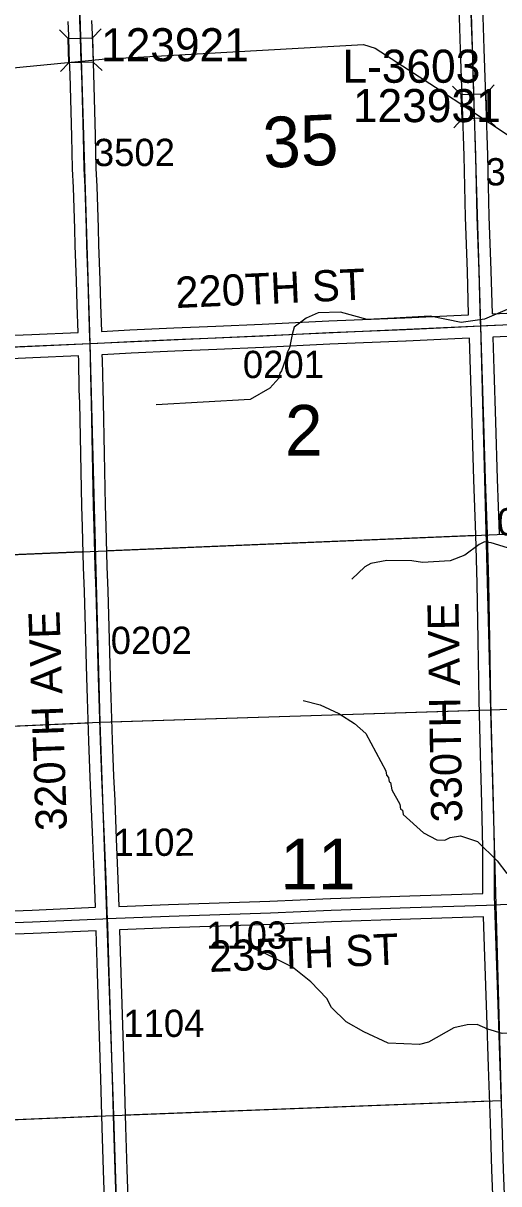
# Model space of a CAD drawing. Extents: x 128.7 to 185.5, y -21.4 to 12.6.
# Drawn here: x 156.014 to 157.235, y -9.139 to -6.159 of the extents above; entities that cross this region are included whole.
import ezdxf

# ---------------------------------------------------------------- set-up
doc = ezdxf.new("R2010")
doc.units = 0
for name, color, linetype in [('tdCoHydroRiver', 7, 'Continuous'), ('tdCoSecRdNmbr', 7, 'Continuous'), ('tdCoSecRdTxt', 7, 'Continuous'), ('tdCoSecRteBand', 7, 'Continuous'), ('tdCoSecRteCL', 7, 'Continuous'), ('tdCoSectLine', 7, 'Continuous'), ('tdCoSectLinePart', 7, 'Continuous'), ('tdCoSectNmbr', 7, 'Continuous'), ('tdCoStrucSec', 7, 'Continuous'), ('tdCoStrucSecCoName', 7, 'Continuous'), ('tdCoStrucSecFHWANum', 7, 'Continuous'), ('tdCoSurfAsphalt', 7, 'Continuous'), ('tdCoSurfConc', 7, 'Continuous'), ('tdCoSurfGravel', 7, 'Continuous'), ('tdCoTwpBndry', 7, 'Continuous'), ('tdCoTwpBndryShd', 7, 'Continuous')]:
    doc.layers.add(name, color=color, linetype=linetype)

msp = doc.modelspace()

# ---------------------------------------------------------------- linework, layer by layer
at = {"layer": 'tdCoHydroRiver'}
for points in [[(155.9786, -6.2747), (156.2161, -6.252), (156.8871, -6.2137), (156.9174, -6.2237), (157.0726, -6.3239), (157.2585, -6.4467), (157.3229, -6.4822), (157.3931, -6.5034), (157.419, -6.523), (157.4387, -6.5444), (157.4722, -6.5542), (157.518, -6.5542)], [(157.3022, -6.8744), (157.198, -6.9192), (157.1384, -6.9276), (157.0589, -6.9115), (156.9659, -6.9164), (156.8966, -6.9205), (156.8281, -6.9009), (156.7713, -6.9029), (156.7402, -6.9166), (156.7095, -6.9398), (156.7039, -6.959), (156.6972, -6.9924), (156.6913, -7.0052), (156.6872, -7.0227), (156.6772, -7.0515), (156.6727, -7.0579), (156.67, -7.0707), (156.6472, -7.0967), (156.5962, -7.1254), (156.3552, -7.1388)], [(157.9514, -7.5062), (157.9026, -7.5079), (157.5045, -7.5427), (157.4874, -7.5512), (157.4737, -7.5659), (157.4583, -7.5744), (157.4064, -7.5809), (157.365, -7.5698), (157.3312, -7.5521), (157.3036, -7.5294), (157.2681, -7.5101), (157.2154, -7.4931), (157.198, -7.4905), (157.184, -7.4974), (157.1472, -7.5255), (157.1098, -7.5395), (157.0389, -7.5436), (157.0119, -7.5398), (156.9472, -7.539), (156.9064, -7.5468), (156.8909, -7.5552), (156.8573, -7.5864)], [(156.7328, -7.8986), (156.7758, -7.9097), (156.8239, -7.9317), (156.8643, -7.9571), (156.8936, -7.9829), (156.9444, -8.0789), (156.9464, -8.0899), (156.9514, -8.096), (156.9533, -8.107), (156.9565, -8.1085), (156.9604, -8.1273), (156.9806, -8.1644), (156.9827, -8.177), (156.9875, -8.1799), (156.9895, -8.1909), (157.0417, -8.238), (157.0755, -8.2557), (157.096, -8.2566), (157.11, -8.2497), (157.1366, -8.2456), (157.1798, -8.2599), (157.2305, -8.3101), (157.2553, -8.3424)], [(157.8762, -8.5774), (157.8622, -8.5843), (157.8009, -8.5912), (157.7703, -8.6175), (157.7438, -8.628), (157.7156, -8.6337), (157.5362, -8.6496), (157.2606, -8.7526), (157.2432, -8.7532), (157.2065, -8.7419), (157.1793, -8.7303), (157.154, -8.7312), (157.1196, -8.7387), (157.0546, -8.7758), (157.0311, -8.7813), (156.9505, -8.7779), (156.8879, -8.7486), (156.8428, -8.7234), (156.8052, -8.6868), (156.7933, -8.6636), (156.7523, -8.6208), (156.7052, -8.5831), (156.6232, -8.5418), (156.5977, -8.5333)]]:
    msp.add_lwpolyline(points, dxfattribs=at)
at = {"layer": 'tdCoSecRteBand'}
for points in [[(156.2144, -6.9505), (156.2875, -6.9468), (156.2876, -6.9468), (156.2876, -6.9468), (156.4001, -6.9416), (156.4001, -6.9416), (156.4002, -6.9416), (156.5082, -6.9369), (156.5082, -6.9369), (156.5082, -6.9369), (156.6275, -6.932), (156.7981, -6.9239), (156.7982, -6.9239), (156.7983, -6.9239), (156.9939, -6.916), (157.1193, -6.9096), (157.1194, -6.9096), (157.1195, -6.9096), (157.157, -6.9079), (157.1574, -6.9079), (157.1574, -6.9075), (157.1574, -6.9075), (157.1541, -6.7967), (157.1492, -6.6574), (157.1492, -6.6572), (157.1492, -6.6571), (157.1455, -6.5001), (157.1413, -6.3732), (157.1413, -6.3732), (157.1413, -6.3732), (157.1369, -6.227), (157.1324, -6.0894)], [(157.1924, -6.0875), (157.1968, -6.2251), (157.1968, -6.2251), (157.1968, -6.2251), (157.2013, -6.3713), (157.2055, -6.4983), (157.2055, -6.4984), (157.2055, -6.4986), (157.2092, -6.6555), (157.2141, -6.7946), (157.2141, -6.7947), (157.2141, -6.7948), (157.2174, -6.9052)], [(155.9223, -6.9633), (156.0357, -6.9584), (156.1544, -6.9532), (156.1523, -6.8836), (156.1522, -6.8835), (156.1522, -6.8835), (156.1505, -6.821), (156.1471, -6.7304), (156.1471, -6.7303), (156.1471, -6.7301), (156.1458, -6.687), (156.1424, -6.5809), (156.1404, -6.5335), (156.1404, -6.5332), (156.1404, -6.5328), (156.1387, -6.4499), (156.1365, -6.3865), (156.1365, -6.3864), (156.1365, -6.3863), (156.134, -6.2907), (156.132, -6.2364), (156.132, -6.2363), (156.132, -6.2361), (156.1308, -6.1907), (156.1293, -6.1547)], [(156.1893, -6.1524), (156.1908, -6.1885), (156.1908, -6.1887), (156.1908, -6.1889), (156.192, -6.2344), (156.194, -6.2887), (156.194, -6.2889), (156.194, -6.289), (156.1964, -6.3846), (156.1987, -6.4481), (156.1987, -6.4483), (156.1987, -6.4485), (156.2004, -6.5313), (156.2023, -6.5786), (156.2024, -6.5787), (156.2024, -6.5788), (156.2058, -6.6851), (156.2058, -6.6852), (156.2058, -6.6852), (156.207, -6.7283), (156.2105, -6.8189), (156.2105, -6.819), (156.2105, -6.8192), (156.2122, -6.8818), (156.2144, -6.9505)], [(157.2174, -6.9052), (157.3681, -6.8985)], [(156.2592, -8.4269), (156.387, -8.4223), (156.3871, -8.4223), (156.3871, -8.4223), (156.6471, -8.4134), (156.8031, -8.4067), (156.8032, -8.4067), (156.8034, -8.4067), (157.0063, -8.3998), (157.0064, -8.3998), (157.0064, -8.3998), (157.1938, -8.3937), (157.1938, -8.3936), (157.1941, -8.3936), (157.1938, -8.2767), (157.1914, -8.1629), (157.1879, -8.0367), (157.1879, -8.0366), (157.1879, -8.0366), (157.1847, -7.8977), (157.1847, -7.8977), (157.1847, -7.8976), (157.1817, -7.743), (157.1817, -7.7429), (157.1817, -7.7429), (157.1795, -7.5978), (157.1758, -7.4726), (157.1709, -7.3319), (157.1709, -7.3318), (157.1709, -7.3317), (157.1667, -7.1851), (157.1618, -7.0495), (157.1618, -7.0495), (157.1618, -7.0494), (157.1593, -6.9679), (157.1223, -6.9695), (156.9968, -6.9759), (156.9967, -6.9759), (156.9965, -6.9759), (156.8008, -6.9838), (156.6303, -6.992), (156.6302, -6.992), (156.6301, -6.992), (156.5107, -6.9969), (156.4028, -7.0016), (156.2905, -7.0067), (156.2165, -7.0105), (156.2165, -7.0105), (156.2159, -7.0105), (156.2159, -7.0112), (156.2162, -7.0235), (156.2162, -7.0236), (156.2162, -7.0236), (156.2177, -7.0989), (156.2186, -7.1323), (156.2186, -7.1324), (156.2186, -7.1325), (156.2216, -7.264), (156.2216, -7.264), (156.2216, -7.264), (156.2243, -7.3979), (156.2255, -7.4505), (156.2287, -7.5545), (156.2307, -7.6166), (156.2307, -7.6167), (156.2307, -7.6167), (156.2332, -7.7102), (156.2366, -7.8371), (156.2384, -7.8908), (156.2421, -8.0004), (156.2457, -8.0925), (156.2485, -8.1548), (156.2485, -8.1549), (156.2485, -8.155), (156.2522, -8.2538), (156.2568, -8.3572), (156.2568, -8.3574), (156.2569, -8.3576), (156.2592, -8.4269)], [(157.3707, -6.9584), (157.2192, -6.9652), (157.2217, -7.0474), (157.2267, -7.183), (157.2267, -7.1831), (157.2267, -7.1832), (157.2309, -7.3299), (157.2358, -7.4706)], [(155.9184, -8.441), (156.0367, -8.4363), (156.1991, -8.4292), (156.1991, -8.4291), (156.1992, -8.4291), (156.1992, -8.429), (156.1992, -8.429), (156.1969, -8.3598), (156.1922, -8.2564), (156.1922, -8.2563), (156.1922, -8.2561), (156.1885, -8.1573), (156.1858, -8.095), (156.1858, -8.095), (156.1858, -8.0949), (156.1821, -8.0027), (156.1821, -8.0026), (156.1821, -8.0025), (156.1784, -7.8928), (156.1784, -7.8928), (156.1784, -7.8927), (156.1767, -7.839), (156.1767, -7.8389), (156.1767, -7.8388), (156.1732, -7.7118), (156.1732, -7.7118), (156.1732, -7.7118), (156.1707, -7.6184), (156.1688, -7.5563), (156.1688, -7.5563), (156.1688, -7.5563), (156.1656, -7.4522), (156.1656, -7.4521), (156.1656, -7.452), (156.1643, -7.3993), (156.1643, -7.3992), (156.1643, -7.3992), (156.1616, -7.2653), (156.1587, -7.134), (156.1577, -7.1005), (156.1577, -7.1004), (156.1577, -7.1003), (156.1562, -7.0248), (156.1559, -7.0132), (156.0383, -7.0183), (156.0383, -7.0183), (156.0383, -7.0183), (155.9248, -7.0233)], [(157.2222, -9.2327), (157.2173, -9.1036), (157.2173, -9.1035), (157.2173, -9.1034), (157.2133, -8.9823), (157.2086, -8.8386), (157.2039, -8.705), (157.2039, -8.7049), (157.2039, -8.7049), (157.199, -8.5552), (157.199, -8.5552), (157.199, -8.5552), (157.1957, -8.4536), (157.0084, -8.4598), (156.8055, -8.4667), (156.6496, -8.4733), (156.6494, -8.4733), (156.6493, -8.4733), (156.3892, -8.4822), (156.2612, -8.4869), (156.2612, -8.4869), (156.2612, -8.4869), (156.2645, -8.5971), (156.2645, -8.5972), (156.2645, -8.5972), (156.2684, -8.7318), (156.2729, -8.8678), (156.2729, -8.8679), (156.2729, -8.8679), (156.2766, -8.9925), (156.2766, -8.9925), (156.2766, -8.9925), (156.2798, -9.1027), (156.2847, -9.252)], [(156.2248, -9.254), (156.2198, -9.1046), (156.2198, -9.1045), (156.2198, -9.1045), (156.2166, -8.9942), (156.2129, -8.8698), (156.2085, -8.7337), (156.2085, -8.7336), (156.2085, -8.7336), (156.2045, -8.5989), (156.2012, -8.4892), (156.0393, -8.4963), (156.0392, -8.4963), (156.0391, -8.4963), (155.9209, -8.501)]]:
    msp.add_lwpolyline(points, dxfattribs=at)
at = {"layer": 'tdCoSecRteCL'}
for points in [[(157.1883, -6.9365), (157.1881, -6.9276), (157.1841, -6.7957), (157.1792, -6.6563), (157.1755, -6.4993), (157.1713, -6.3723), (157.1669, -6.226), (157.1624, -6.0884), (157.159, -5.9589), (157.1582, -5.9339)], [(156.1852, -6.9819), (156.1849, -6.9699), (156.1822, -6.8826), (156.1805, -6.82), (156.1771, -6.7293), (156.1758, -6.6861), (156.1724, -6.5798), (156.1704, -6.5322), (156.1687, -6.4491), (156.1665, -6.3855), (156.164, -6.2898), (156.162, -6.2353), (156.1608, -6.1897), (156.1593, -6.1534), (156.1573, -6.0886), (156.1549, -5.9912), (156.154, -5.9696)], [(157.1883, -6.9365), (157.2034, -6.9358), (157.3694, -6.9284), (157.4772, -6.9238), (157.5726, -6.9198), (157.7169, -6.9139), (157.8473, -6.9072), (157.9827, -6.9008), (158.1238, -6.8949), (158.1864, -6.8922)], [(156.1852, -6.9819), (156.2054, -6.981), (156.289, -6.9768), (156.4015, -6.9716), (156.5095, -6.9669), (156.6288, -6.962), (156.7995, -6.9538), (156.9953, -6.946), (157.1208, -6.9395), (157.1883, -6.9365)], [(157.2248, -8.4226), (157.2241, -8.4013), (157.2238, -8.2763), (157.2214, -8.1621), (157.2179, -8.0359), (157.2147, -7.897), (157.2117, -7.7424), (157.2095, -7.5972), (157.2058, -7.4716), (157.2009, -7.3308), (157.1967, -7.1841), (157.1918, -7.0485), (157.1883, -6.9365)], [(154.9612, -6.9993), (154.9707, -7.0069), (154.9817, -7.0133), (154.9965, -7.0202), (155.0143, -7.0264), (155.0335, -7.0298), (155.0562, -7.0298), (155.1309, -7.0271), (155.2745, -7.0202), (155.4192, -7.0145), (155.5366, -7.0101), (155.7159, -7.0019), (155.9235, -6.9933), (156.037, -6.9884), (156.1852, -6.9819)], [(156.2302, -8.458), (156.2296, -8.4405), (156.2269, -8.3586), (156.2222, -8.255), (156.2185, -8.1561), (156.2158, -8.0937), (156.2121, -8.0015), (156.2084, -7.8918), (156.2066, -7.838), (156.2032, -7.711), (156.2007, -7.6175), (156.1988, -7.5554), (156.1956, -7.4513), (156.1943, -7.3985), (156.1916, -7.2646), (156.1886, -7.1332), (156.1877, -7.0997), (156.1862, -7.0242), (156.1852, -6.9819)], [(157.2248, -8.4226), (157.2389, -8.4222), (157.2984, -8.4207), (157.4823, -8.4145), (157.6421, -8.4101), (157.7565, -8.4061), (157.8912, -8.4019), (157.9588, -8.3992), (157.9696, -8.3985), (157.9903, -8.3943), (158.1065, -8.3607), (158.1842, -8.3378), (158.2078, -8.3326), (158.2288, -8.3292), (158.2461, -8.3272), (158.29, -8.326), (158.3113, -8.3252)], [(156.2302, -8.458), (156.3881, -8.4522), (156.6483, -8.4434), (156.8044, -8.4367), (157.0074, -8.4298), (157.2034, -8.4234), (157.2248, -8.4226)], [(157.2592, -9.4283), (157.2579, -9.4068), (157.2556, -9.349), (157.2522, -9.2317), (157.2472, -9.1024), (157.2433, -8.9814), (157.2386, -8.8376), (157.2339, -8.7039), (157.229, -8.5542), (157.2248, -8.4226)], [(154.9764, -8.514), (155.0175, -8.5119), (155.1973, -8.5048), (155.3457, -8.4984), (155.5312, -8.4892), (155.6458, -8.4838), (155.9196, -8.471), (156.0379, -8.4663), (156.218, -8.4584), (156.2302, -8.458)], [(156.2607, -9.4628), (156.2584, -9.3771), (156.2547, -9.253), (156.2498, -9.1036), (156.2466, -8.9934), (156.2429, -8.8688), (156.2385, -8.7327), (156.2345, -8.598), (156.2308, -8.4757), (156.2302, -8.458)]]:
    msp.add_lwpolyline(points, dxfattribs=at)
at = {"layer": 'tdCoSectLine'}
for points in [[(157.1578, -5.9339), (157.188, -6.9365)], [(156.1537, -5.9696), (156.1848, -6.9819)], [(157.188, -6.9365), (158.186, -6.8922)], [(156.1848, -6.9819), (157.188, -6.9365)], [(157.188, -6.9365), (157.2138, -7.9221)], [(155.1839, -7.0245), (156.1848, -6.9819)], [(156.1848, -6.9819), (156.2102, -7.9542)], [(157.2138, -7.9221), (158.2224, -7.8865)], [(156.2102, -7.9542), (157.2138, -7.9221)], [(157.2138, -7.9221), (157.2411, -8.925)], [(155.2118, -7.9984), (156.2102, -7.9542)], [(156.2102, -7.9542), (156.2453, -8.9635)], [(156.2453, -8.9635), (157.2411, -8.925)], [(155.2458, -9.0058), (156.2453, -8.9635)], [(156.2453, -8.9635), (156.2773, -9.9655)]]:
    msp.add_lwpolyline(points, dxfattribs=at)
at = {"layer": 'tdCoSectLinePart'}
for points in [[(156.2401, -7.9533), (157.1838, -7.9231)], [(155.2118, -7.9984), (156.1802, -7.9555)], [(156.2752, -8.9624), (157.2114, -8.9262)], [(155.2458, -9.0058), (156.2153, -8.9648)]]:
    msp.add_lwpolyline(points, dxfattribs=at)
at = {"layer": 'tdCoStrucSec'}
for p, q in [((156.1293, -6.1983), (156.1066, -6.1768)), ((156.1919, -6.1966), (156.2134, -6.1739)), ((156.131, -6.2609), (156.1095, -6.2836)), ((156.1936, -6.2592), (156.2163, -6.2807)), ((157.1386, -6.3424), (157.1158, -6.321)), ((157.2012, -6.3403), (157.2226, -6.3174)), ((157.1407, -6.4049), (157.1193, -6.4278)), ((157.2032, -6.4029), (157.2261, -6.4242))]:
    msp.add_line(p, q, dxfattribs=at)
for points in [[(156.131, -6.2609), (156.1293, -6.1983), (156.1919, -6.1966), (156.1936, -6.2592)], [(157.1407, -6.4049), (157.1386, -6.3424), (157.2012, -6.3403), (157.2032, -6.4029)]]:
    msp.add_lwpolyline(points, close=True, dxfattribs=at)
at = {"layer": 'tdCoSurfAsphalt'}
for points in [[(157.1883, -6.9365), (157.1881, -6.9276), (157.1841, -6.7957), (157.1792, -6.6563), (157.1755, -6.4993), (157.1713, -6.3723), (157.1669, -6.226), (157.1624, -6.0884), (157.159, -5.9589), (157.1582, -5.9339), (157.156, -5.8625), (157.1518, -5.7636), (157.1464, -5.6282), (157.141, -5.4933), (157.1358, -5.3414), (157.1308, -5.21), (157.1249, -5.0712), (157.1212, -4.9686), (157.119, -4.9392)], [(157.1883, -6.9365), (157.2034, -6.9358), (157.3694, -6.9284), (157.4772, -6.9238), (157.5726, -6.9198), (157.7169, -6.9139), (157.8473, -6.9072), (157.9827, -6.9008), (158.1238, -6.8949), (158.1864, -6.8922), (158.2651, -6.8887), (158.435, -6.8816), (158.4468, -6.8811), (158.6737, -6.8727), (158.6838, -6.8724), (158.6952, -6.872), (158.8027, -6.8678), (158.9797, -6.8611), (159.1136, -6.8555), (159.1828, -6.8535), (159.3728, -6.8463)], [(155.9235, -6.9933), (156.037, -6.9884), (156.1852, -6.9819), (156.2054, -6.981), (156.289, -6.9768), (156.4015, -6.9716), (156.5095, -6.9669), (156.6288, -6.962), (156.7995, -6.9538), (156.9953, -6.946), (157.1208, -6.9395), (157.1883, -6.9365)]]:
    msp.add_lwpolyline(points, dxfattribs=at)
at = {"layer": 'tdCoSurfConc'}
msp.add_lwpolyline([(157.2592, -9.4283), (157.2579, -9.4068), (157.2556, -9.349), (157.2522, -9.2317), (157.2472, -9.1024), (157.2433, -8.9814), (157.2386, -8.8376), (157.2339, -8.7039), (157.229, -8.5542), (157.2248, -8.4226), (157.2241, -8.4013), (157.2238, -8.2763), (157.2214, -8.1621), (157.2179, -8.0359), (157.2147, -7.897), (157.2117, -7.7424), (157.2095, -7.5972), (157.2058, -7.4716), (157.2009, -7.3308), (157.1967, -7.1841), (157.1918, -7.0485), (157.1883, -6.9365)], dxfattribs=at)
at = {"layer": 'tdCoSurfGravel'}
for points in [[(156.1852, -6.9819), (156.1849, -6.9699), (156.1822, -6.8826), (156.1805, -6.82), (156.1771, -6.7293), (156.1758, -6.6861), (156.1724, -6.5798), (156.1704, -6.5322), (156.1687, -6.4491), (156.1665, -6.3855), (156.164, -6.2898), (156.162, -6.2353), (156.1608, -6.1897), (156.1593, -6.1534)], [(156.2547, -9.253), (156.2498, -9.1036), (156.2466, -8.9934), (156.2429, -8.8688), (156.2385, -8.7327), (156.2345, -8.598), (156.2308, -8.4757), (156.2302, -8.458), (156.2296, -8.4405), (156.2269, -8.3586), (156.2222, -8.255), (156.2185, -8.1561), (156.2158, -8.0937), (156.2121, -8.0015), (156.2084, -7.8918), (156.2066, -7.838), (156.2032, -7.711), (156.2007, -7.6175), (156.1988, -7.5554), (156.1956, -7.4513), (156.1943, -7.3985), (156.1916, -7.2646), (156.1886, -7.1332), (156.1877, -7.0997), (156.1862, -7.0242), (156.1852, -6.9819)], [(155.9196, -8.471), (156.0379, -8.4663), (156.218, -8.4584), (156.2302, -8.458), (156.3881, -8.4522), (156.6483, -8.4434), (156.8044, -8.4367), (157.0074, -8.4298), (157.2034, -8.4234), (157.2248, -8.4226), (157.2389, -8.4222)]]:
    msp.add_lwpolyline(points, dxfattribs=at)
at = {"layer": 'tdCoTwpBndry'}
for points in [[(157.1755, -7.4744), (156.2306, -7.514)], [(156.1646, -7.5168), (155.2097, -7.5568), (155.1992, -7.5572)]]:
    msp.add_lwpolyline(points, dxfattribs=at)
at = {"layer": 'tdCoTwpBndryShd'}
msp.add_lwpolyline([(151.7683, 4.8866), (151.8001, 3.8798), (151.8371, 2.8755), (151.8752, 1.8762), (151.9179, 0.8711), (151.9592, -0.1306), (152.001, -1.1385), (152.0322, -2.1463), (152.0609, -3.1441), (152.091, -4.1427), (152.1084, -4.6404), (153.0447, -4.6015), (153.5675, -4.583), (153.6062, -5.5939), (154.134, -5.5736), (154.1483, -6.0644), (155.1572, -6.0165), (155.1839, -7.0245), (155.1992, -7.5572), (156.1646, -7.5168), (157.1701, -7.4746), (158.2058, -7.4312)], dxfattribs=at)

# ---------------------------------------------------------------- texts
at = {"layer": 'tdCoSecRdNmbr'}
for s, rotation, p in [('3502', 0.1176, (156.1951, -6.5263)), ('3602', 0.1184, (157.2008, -6.5759)), ('0201', 0.1179, (156.5777, -7.0705)), ('0102', 0.1183, (157.2305, -7.4744)), ('0202', 0.1176, (156.2384, -7.7789)), ('1102', 0.1176, (156.2459, -8.2974)), ('1103', 0.1178, (156.4834, -8.5357)), ('1104', 0.1176, (156.2707, -8.7623))]:
    msp.add_text(s, height=0.07, rotation=rotation, dxfattribs=at).set_placement(p)
at = {"layer": 'tdCoSecRdTxt'}
for s, rotation, p in [('220TH ST', 2.5879, (156.4064, -6.8908)), ('330TH AVE', 91, (157.1412, -8.2107)), ('320TH AVE', 92, (156.1263, -8.2315)), ('235TH ST', 2.2897, (156.4919, -8.5954))]:
    msp.add_text(s, height=0.08, rotation=rotation, dxfattribs=at).set_placement(p)
at = {"layer": 'tdCoSectNmbr'}
for s, rotation, p in [('35', 2.6703, (156.6318, -6.5312)), ('2', 0.1179, (156.6859, -7.2696)), ('11', 0.1179, (156.6739, -8.3833))]:
    msp.add_text(s, height=0.13, rotation=rotation, dxfattribs=at).set_placement(p)
at = {"layer": 'tdCoStrucSecCoName'}
msp.add_text('L-3603', height=0.085, dxfattribs=at).set_placement((156.8334, -6.3123))
at = {"layer": 'tdCoStrucSecFHWANum'}
for s, p in [('123921', (156.2136, -6.2572)), ('123931', (156.8604, -6.4134))]:
    msp.add_text(s, height=0.085, dxfattribs=at).set_placement(p)

doc.saveas('drawing.dxf')
